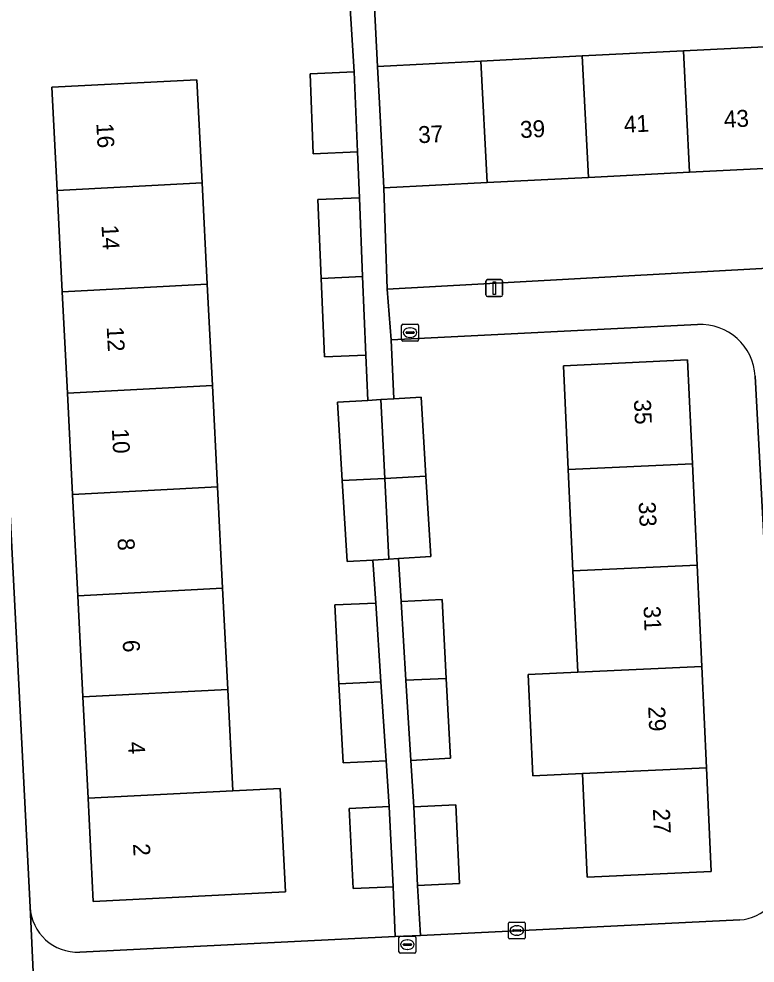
# Model space of a CAD drawing. Extents: x 160554 to 161248, y 385329 to 386506.
# Drawn here: x 160931.4 to 160974.9, y 385404.3 to 385460.1 of the extents above; entities that cross this region are included whole.
import ezdxf

# ---------------------------------------------------------------- set-up
doc = ezdxf.new("R2010")
doc.units = 0
for name, color, linetype in [('IMGEO_Erf', 7, 'Continuous'), ('IMGEO_Kolk', 7, 'Continuous'), ('IMGEO_Lichtmast', 7, 'Continuous'), ('IMGEO_Pand', 7, 'Continuous'), ('IMGEO_Pand_nummerreeks', 7, 'Continuous'), ('IMGEO_Rioolput', 7, 'Continuous'), ('IMGEO_Voetpad_open', 7, 'Continuous')]:
    doc.layers.add(name, color=color, linetype=linetype)

msp = doc.modelspace()

# ---------------------------------------------------------------- linework, layer by layer
at = {"layer": 'IMGEO_Erf'}
for points in [[(160950.246, 385437.45), (160952.033, 385437.559), (160951.919, 385440.23), (160949.466, 385440.129), (160949.275, 385444.764), (160949.082, 385449.441), (160951.536, 385449.542), (160951.427, 385452.25), (160948.811, 385452.143), (160948.617, 385456.879), (160951.233, 385456.986), (160950.644, 385466.407), (160929.105, 385465.306), (160932.057, 385407.596)], [(160952.27, 385463.937), (160952.612, 385457.313), (160958.723, 385457.623), (160964.715, 385457.926), (160970.707, 385458.23), (160976.7, 385458.533), (160982.692, 385458.837), (160988.684, 385459.14), (160989.805, 385459.197), (160994.798, 385459.45), (160995.162, 385452.274), (160989.048, 385451.964), (160983.056, 385451.66), (160977.064, 385451.357), (160971.071, 385451.053), (160965.079, 385450.749), (160959.087, 385450.446), (160952.976, 385450.136), (160953.174, 385444.144), (161000, 385446.726)], [(160971.544, 385442.046), (160953.418, 385441.133), (160953.565, 385437.652), (160955.187, 385437.75), (160955.471, 385433.067), (160955.759, 385428.326), (160953.852, 385428.21), (160954.008, 385425.668), (160956.424, 385425.789), (160956.677, 385421.12), (160956.933, 385416.403), (160954.584, 385416.261), (160954.752, 385413.517), (160957.233, 385413.637), (160957.457, 385408.98), (160954.976, 385408.86), (160955.142, 385405.919), (160974.031, 385406.842)], [(160976.517, 385409.594), (160974.944, 385438.982)], [(160934.999, 385404.935), (160953.662, 385405.847), (160953.526, 385408.799), (160951.164, 385408.685), (160950.936, 385413.419), (160953.298, 385413.533), (160953.12, 385416.234), (160950.578, 385416.133), (160950.33, 385420.792), (160950.082, 385425.468), (160952.504, 385425.573), (160952.336, 385428.118), (160950.818, 385428.026), (160950.527, 385432.815), (160950.246, 385437.45)]]:
    msp.add_lwpolyline(points, dxfattribs=at)
for points in [[(160942.534, 385444.423), (160942.839, 385438.431), (160943.144, 385432.439), (160943.449, 385426.446), (160943.754, 385420.454), (160944.059, 385414.462), (160946.846, 385414.604), (160947.157, 385408.496), (160944.37, 385408.354), (160935.797, 385407.918), (160935.486, 385414.025), (160935.181, 385420.017), (160934.876, 385426.009), (160934.571, 385432.002), (160934.266, 385437.994), (160933.961, 385443.986), (160933.656, 385449.978), (160933.345, 385456.087), (160941.918, 385456.524), (160942.229, 385450.415)], [(160964.17, 385427.478), (160963.892, 385433.471), (160963.607, 385439.608), (160970.947, 385439.948), (160971.232, 385433.812), (160971.51, 385427.819), (160971.788, 385421.825), (160972.066, 385415.831), (160972.351, 385409.695), (160965.01, 385409.355), (160964.725, 385415.49), (160961.79, 385415.354), (160961.512, 385421.348), (160964.448, 385421.484)]]:
    msp.add_lwpolyline(points, close=True, dxfattribs=at)
for centre, radius, start, end in [((160971.708, 385438.809), 3.241, 3.0576, 92.8935), ((160973.905, 385409.454), 2.615, 272.7519, 3.0624), ((160934.862, 385407.74), 2.808, 182.9374, 272.8047)]:
    msp.add_arc(centre, radius, start, end, dxfattribs=at)
at = {"layer": 'IMGEO_Kolk'}
for p, q in [((160960.35, 385405.781), (160960.35, 385406.633)), ((160960.425, 385406.707), (160961.277, 385406.707)), ((160960.652, 385406.25), (160961.05, 385406.25)), ((160960.838, 385406.487), (160960.863, 385406.487)), ((160961.351, 385406.633), (160961.351, 385405.781)), ((160961.277, 385405.707), (160960.425, 385405.707)), ((160960.609, 385406.201), (160960.609, 385406.213)), ((160961.047, 385406.164), (160960.649, 385406.164)), ((160960.861, 385405.927), (160960.836, 385405.927)), ((160961.093, 385406.213), (160961.093, 385406.201))]:
    msp.add_line(p, q, dxfattribs=at)
for points in [[(160960.35, 385405.781), (160960.35, 385406.633)], [(160960.425, 385406.707), (160961.277, 385406.707)], [(160961.351, 385406.633), (160961.351, 385405.781)], [(160961.277, 385405.707), (160960.425, 385405.707)]]:
    msp.add_lwpolyline(points, dxfattribs=at)
for centre, radius, start, end in [((160960.427, 385406.631), 0.0765, 91.552, 178.448), ((160960.427, 385406.631), 0.0765, 91.552, 178.448), ((160960.649, 385406.21), 0.0403, 85.8775, 175.7526), ((160961.054, 385406.212), 0.0386, 1.7309, 96.639), ((160961.275, 385406.631), 0.0765, 1.552, 88.448), ((160961.275, 385406.631), 0.0765, 1.552, 88.448), ((160960.427, 385405.783), 0.0765, 181.552, 268.448), ((160960.427, 385405.783), 0.0765, 181.552, 268.448), ((160960.646, 385406.2), 0.0366, 178.938, 274.7102), ((160961.05, 385406.207), 0.043, 264.8664, 352.4533), ((160961.275, 385405.783), 0.0765, 271.552, 358.448), ((160961.275, 385405.783), 0.0765, 271.552, 358.448)]:
    msp.add_arc(centre, radius, start, end, dxfattribs=at)
for centre, major_axis, ratio, start_param, end_param in [((160960.837, 385406.207), (-0.387, 0.002), 0.722429, 4.712389, 7.853982), ((160960.862, 385406.207), (-0.39, 0.002), 0.717154, 1.570796, 4.712389)]:
    msp.add_ellipse(centre, major_axis=major_axis, ratio=ratio, start_param=start_param, end_param=end_param, dxfattribs=at)
at = {"layer": 'IMGEO_Lichtmast'}
for p, q in [((160959.021, 385443.8), (160959.021, 385444.6)), ((160959.021, 385444.6), (160959.021, 385443.8)), ((160959.121, 385444.7), (160959.911, 385444.7)), ((160959.911, 385444.7), (160959.121, 385444.7)), ((160960.011, 385444.6), (160960.011, 385443.8)), ((160960.011, 385443.8), (160960.011, 385444.6)), ((160959.911, 385443.7), (160959.121, 385443.7)), ((160959.121, 385443.7), (160959.911, 385443.7))]:
    msp.add_line(p, q, dxfattribs=at)
msp.add_lwpolyline([(160959.441, 385444.575), (160959.591, 385444.575), (160959.591, 385443.825), (160959.441, 385443.825), (160959.441, 385444.575)], dxfattribs=at)
for centre, start, end in [((160959.121, 385444.6), 90, 180), ((160959.121, 385444.6), 90, 180), ((160959.911, 385444.6), 0, 90), ((160959.911, 385444.6), 360, 90), ((160959.121, 385443.8), 180, 270), ((160959.121, 385443.8), 180, 270), ((160959.911, 385443.8), 270, 0), ((160959.911, 385443.8), 270, 0)]:
    msp.add_arc(centre, 0.1, start, end, dxfattribs=at)
at = {"layer": 'IMGEO_Pand'}
for points in [[(160970.707, 385458.23), (160964.715, 385457.926), (160965.079, 385450.749), (160971.071, 385451.053)], [(160971.071, 385451.053), (160977.064, 385451.357), (160976.7, 385458.533), (160970.707, 385458.23)], [(160958.723, 385457.623), (160952.612, 385457.313), (160952.723, 385455.13), (160952.976, 385450.136), (160959.087, 385450.446)], [(160964.715, 385457.926), (160958.723, 385457.623), (160959.087, 385450.446), (160965.079, 385450.749)], [(160942.229, 385450.415), (160941.918, 385456.524), (160933.345, 385456.087), (160933.656, 385449.978)], [(160948.617, 385456.879), (160948.811, 385452.143), (160951.427, 385452.25), (160951.233, 385456.986)], [(160933.656, 385449.978), (160933.961, 385443.986), (160942.534, 385444.423), (160942.229, 385450.415)], [(160951.727, 385444.889), (160951.536, 385449.542), (160949.082, 385449.441), (160949.275, 385444.764)], [(160949.275, 385444.764), (160949.466, 385440.129), (160951.919, 385440.23), (160951.727, 385444.889)], [(160942.839, 385438.431), (160942.534, 385444.423), (160933.961, 385443.986), (160934.266, 385437.994)], [(160971.232, 385433.812), (160970.947, 385439.948), (160963.607, 385439.608), (160963.892, 385433.471)], [(160934.266, 385437.994), (160934.571, 385432.002), (160943.144, 385432.439), (160942.839, 385438.431)], [(160952.802, 385437.606), (160952.033, 385437.559), (160950.246, 385437.45), (160950.527, 385432.815), (160953.037, 385432.943)], [(160953.037, 385432.943), (160955.471, 385433.067), (160955.187, 385437.75), (160953.565, 385437.652), (160952.802, 385437.606)], [(160963.892, 385433.471), (160964.17, 385427.478), (160971.51, 385427.819), (160971.232, 385433.812)], [(160953.277, 385428.175), (160953.852, 385428.21), (160955.759, 385428.326), (160955.471, 385433.067), (160953.037, 385432.943)], [(160953.037, 385432.943), (160950.527, 385432.815), (160950.818, 385428.026), (160952.336, 385428.118), (160953.277, 385428.175)], [(160934.571, 385432.002), (160934.876, 385426.009), (160943.449, 385426.446), (160943.144, 385432.439)], [(160971.788, 385421.825), (160971.51, 385427.819), (160964.17, 385427.478), (160964.448, 385421.484)], [(160943.754, 385420.454), (160943.449, 385426.446), (160934.876, 385426.009), (160935.181, 385420.017)], [(160956.677, 385421.12), (160956.424, 385425.789), (160954.008, 385425.668), (160954.293, 385421.009)], [(160952.811, 385420.918), (160952.504, 385425.573), (160950.082, 385425.468), (160950.33, 385420.792)], [(160971.788, 385421.825), (160964.448, 385421.484), (160961.512, 385421.348), (160961.79, 385415.354), (160964.725, 385415.49), (160972.066, 385415.831)], [(160950.33, 385420.792), (160950.578, 385416.133), (160953.12, 385416.234), (160952.811, 385420.918)], [(160954.293, 385421.009), (160954.584, 385416.261), (160956.933, 385416.403), (160956.677, 385421.12)], [(160935.181, 385420.017), (160935.486, 385414.025), (160944.059, 385414.462), (160943.754, 385420.454)], [(160964.725, 385415.49), (160965.01, 385409.355), (160972.351, 385409.695), (160972.066, 385415.831)], [(160944.059, 385414.462), (160935.486, 385414.025), (160935.797, 385407.918), (160944.37, 385408.354), (160947.157, 385408.496), (160946.846, 385414.604)], [(160950.936, 385413.419), (160951.164, 385408.685), (160953.526, 385408.799), (160953.298, 385413.533)], [(160957.457, 385408.98), (160957.233, 385413.637), (160954.752, 385413.517), (160954.976, 385408.86)]]:
    msp.add_lwpolyline(points, close=True, dxfattribs=at)
at = {"layer": 'IMGEO_Rioolput'}
for p, q in [((160954.035, 385441.14), (160954.035, 385441.992)), ((160954.11, 385442.066), (160954.962, 385442.066)), ((160955.036, 385441.992), (160955.036, 385441.14)), ((160954.294, 385441.56), (160954.294, 385441.572)), ((160954.732, 385441.523), (160954.334, 385441.523)), ((160954.337, 385441.609), (160954.735, 385441.609)), ((160954.523, 385441.846), (160954.548, 385441.846)), ((160954.778, 385441.572), (160954.778, 385441.56)), ((160954.962, 385441.066), (160954.11, 385441.066)), ((160954.546, 385441.286), (160954.521, 385441.286)), ((160953.877, 385404.946), (160953.877, 385405.798)), ((160953.952, 385405.872), (160954.804, 385405.872)), ((160954.878, 385405.798), (160954.878, 385404.946)), ((160954.136, 385405.366), (160954.136, 385405.378)), ((160954.574, 385405.329), (160954.176, 385405.329)), ((160954.179, 385405.415), (160954.577, 385405.415)), ((160954.365, 385405.652), (160954.39, 385405.652)), ((160954.62, 385405.378), (160954.62, 385405.366)), ((160954.804, 385404.872), (160953.952, 385404.872)), ((160954.388, 385405.092), (160954.363, 385405.092))]:
    msp.add_line(p, q, dxfattribs=at)
for points in [[(160954.035, 385441.14), (160954.035, 385441.992)], [(160954.11, 385442.066), (160954.962, 385442.066)], [(160955.036, 385441.992), (160955.036, 385441.14)], [(160954.962, 385441.066), (160954.11, 385441.066)], [(160953.877, 385404.946), (160953.877, 385405.798)], [(160953.952, 385405.872), (160954.804, 385405.872)], [(160954.878, 385405.798), (160954.878, 385404.946)], [(160954.804, 385404.872), (160953.952, 385404.872)]]:
    msp.add_lwpolyline(points, dxfattribs=at)
for centre, radius, start, end in [((160954.112, 385441.99), 0.0765, 91.552, 178.448), ((160954.112, 385441.99), 0.0765, 91.552, 178.448), ((160954.96, 385441.99), 0.0765, 1.552, 88.448), ((160954.96, 385441.99), 0.0765, 1.552, 88.448), ((160954.334, 385441.569), 0.0403, 85.8775, 175.7526), ((160954.331, 385441.559), 0.0366, 178.938, 274.7102), ((160954.735, 385441.566), 0.043, 264.8664, 352.4533), ((160954.739, 385441.571), 0.0386, 1.7309, 96.639), ((160954.112, 385441.142), 0.0765, 181.552, 268.448), ((160954.112, 385441.142), 0.0765, 181.552, 268.448), ((160954.96, 385441.142), 0.0765, 271.552, 358.448), ((160954.96, 385441.142), 0.0765, 271.552, 358.448), ((160953.954, 385405.796), 0.0765, 91.552, 178.448), ((160953.954, 385405.796), 0.0765, 91.552, 178.448), ((160954.802, 385405.796), 0.0765, 1.552, 88.448), ((160954.802, 385405.796), 0.0765, 1.552, 88.448), ((160954.176, 385405.375), 0.0403, 85.8775, 175.7526), ((160954.173, 385405.365), 0.0366, 178.938, 274.7102), ((160954.577, 385405.372), 0.043, 264.8664, 352.4533), ((160954.581, 385405.377), 0.0386, 1.7309, 96.639), ((160953.954, 385404.948), 0.0765, 181.552, 268.448), ((160953.954, 385404.948), 0.0765, 181.552, 268.448), ((160954.802, 385404.948), 0.0765, 271.552, 358.448), ((160954.802, 385404.948), 0.0765, 271.552, 358.448)]:
    msp.add_arc(centre, radius, start, end, dxfattribs=at)
for centre, major_axis, ratio, start_param, end_param in [((160954.522, 385441.566), (-0.387, 0.002), 0.722429, 4.712389, 7.853982), ((160954.547, 385441.566), (-0.39, 0.002), 0.717154, 1.570796, 4.712389), ((160954.364, 385405.372), (-0.387, 0.002), 0.722429, 4.712389, 7.853982), ((160954.389, 385405.372), (-0.39, 0.002), 0.717154, 1.570796, 4.712389)]:
    msp.add_ellipse(centre, major_axis=major_axis, ratio=ratio, start_param=start_param, end_param=end_param, dxfattribs=at)
at = {"layer": 'IMGEO_Voetpad_open'}
for points in [[(160950.644, 385466.407), (160951.233, 385456.986), (160951.427, 385452.25), (160951.536, 385449.542), (160951.727, 385444.889), (160951.919, 385440.23), (160952.033, 385437.559), (160952.802, 385437.606), (160953.565, 385437.652), (160953.418, 385441.133), (160953.174, 385444.144), (160952.976, 385450.136), (160952.723, 385455.13), (160952.612, 385457.313), (160952.27, 385463.937), (160952.133, 385466.483)], [(160955.142, 385405.919), (160954.976, 385408.86), (160954.752, 385413.517), (160954.584, 385416.261), (160954.293, 385421.009), (160954.008, 385425.668), (160953.852, 385428.21), (160953.277, 385428.175), (160952.336, 385428.118), (160952.504, 385425.573), (160952.811, 385420.918), (160953.12, 385416.234), (160953.298, 385413.533), (160953.526, 385408.799), (160953.662, 385405.847)]]:
    msp.add_lwpolyline(points, close=True, dxfattribs=at)
for points in [[(160932.057, 385407.596), (160929.105, 385465.306), (160926.084, 385465.091), (160927.066, 385445.771), (160927.07, 385445.742), (160927.718, 385434.204), (160927.711, 385434.087), (160928.798, 385410.012), (160930.421, 385378.278), (160930.613, 385374.533), (160930.677, 385373.303), (160930.876, 385369.442), (160932.172, 385344.383), (160938.642, 385344.628), (160938.716, 385344.635)], [(161000, 385446.726), (160953.174, 385444.144), (160953.418, 385441.133), (160971.544, 385442.046)], [(160974.944, 385438.982), (160976.517, 385409.594)], [(160932.057, 385407.596), (160932.462, 385399.088)], [(160935.171, 385347.824), (160933.988, 385370.212), (160933.833, 385373.131), (160933.749, 385374.725), (160933.611, 385377.347), (160932.462, 385399.088), (160932.057, 385407.596)], [(160974.031, 385406.842), (160955.142, 385405.919), (160953.662, 385405.847), (160934.999, 385404.935)]]:
    msp.add_lwpolyline(points, dxfattribs=at)
for centre, radius, start, end in [((160971.708, 385438.809), 3.241, 3.0576, 92.8935), ((160973.905, 385409.454), 2.615, 272.7519, 3.0624), ((160934.862, 385407.74), 2.808, 182.9374, 272.8047)]:
    msp.add_arc(centre, radius, start, end, dxfattribs=at)

# ---------------------------------------------------------------- texts
at = {"layer": 'IMGEO_Pand_nummerreeks'}
for s, rotation, p in [('41', 2.9013, (160967.203, 385453.38)), ('43', 2.9013, (160973.116, 385453.68)), ('16', 272.9141, (160935.978, 385453.939)), ('37', 2.9013, (160955.037, 385452.764)), ('39', 2.9013, (160961.063, 385453.069)), ('14', 272.9141, (160936.284, 385447.918)), ('12', 272.9141, (160936.591, 385441.9)), ('35', 272.6571, (160967.773, 385437.596)), ('10', 272.9141, (160936.897, 385435.872)), ('33', 272.6571, (160968.053, 385431.546)), ('8', 272.9141, (160937.227, 385429.39)), ('31', 272.6571, (160968.339, 385425.382)), ('6', 272.9141, (160937.533, 385423.373)), ('29', 272.6583, (160968.616, 385419.444)), ('4', 272.9141, (160937.84, 385417.352)), ('27', 272.6571, (160968.896, 385413.394)), ('2', 272.9161, (160938.147, 385411.333))]:
    msp.add_text(s, height=1, rotation=rotation, dxfattribs=at).set_placement(p)

doc.saveas('drawing.dxf')
